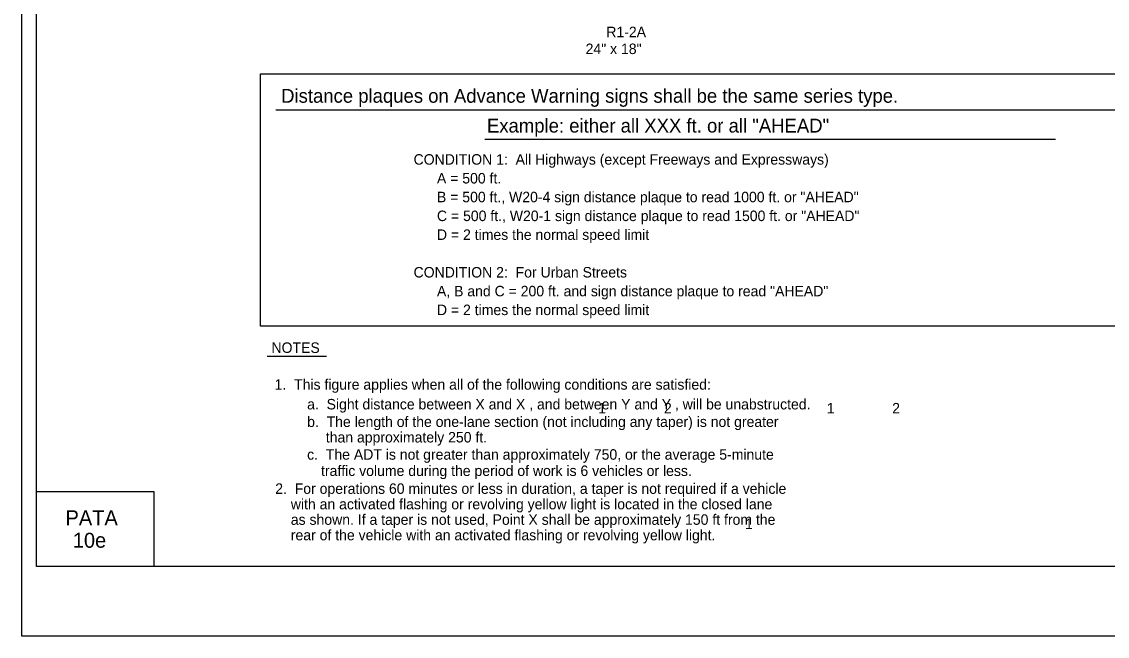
# Model space of a CAD drawing. Extents: x -14145 to -13521, y 30244 to 30661.
# Drawn here: x -13790.17 to -13768.42, y 30505.81 to 30518.11 of the extents above; entities that cross this region are included whole.
import ezdxf

# ---------------------------------------------------------------- set-up
doc = ezdxf.new("R2010")
doc.units = 0
for name, color, linetype in [('1', 7, 'Continuous'), ('10', 7, 'Continuous'), ('2', 7, 'Continuous'), ('4', 7, 'Continuous'), ('61', 7, 'Continuous')]:
    doc.layers.add(name, color=color, linetype=linetype)

msp = doc.modelspace()

# ---------------------------------------------------------------- linework, layer by layer
at = {"layer": '10'}
for p, q in [((-13789.874, 30507.207), (-13789.874, 30529.777)), ((-13789.874, 30508.707), (-13787.524, 30508.707)), ((-13787.524, 30508.707), (-13787.524, 30507.207)), ((-13758.422, 30507.207), (-13789.874, 30507.207))]:
    msp.add_line(p, q, dxfattribs=at)
at = {"layer": '2'}
for p, q in [((-13785.082, 30516.348), (-13765.132, 30516.348)), ((-13780.895, 30515.763), (-13769.458, 30515.763)), ((-13784.066, 30511.41), (-13785.258, 30511.41))]:
    msp.add_line(p, q, dxfattribs=at)
msp.add_lwpolyline([(-13785.391, 30517.071), (-13764.763, 30517.071), (-13764.763, 30512.019), (-13785.391, 30512.019)], close=True, dxfattribs=at)
at = {"layer": '61'}
msp.add_lwpolyline([(-13790.174, 30531.307), (-13757.174, 30531.307), (-13757.174, 30505.807), (-13790.174, 30505.807)], close=True, dxfattribs=at)

# ---------------------------------------------------------------- texts
at = {"layer": '1'}
for s, p in [('CONDITION 1:  All Highways (except Freeways and Expressways)', (-13782.322, 30515.252)), ('      A = 500 ft.', (-13782.322, 30514.875)), ('      B = 500 ft., W20-4 sign distance plaque to read 1000 ft. or "AHEAD"', (-13782.322, 30514.499)), ('      C = 500 ft., W20-1 sign distance plaque to read 1500 ft. or "AHEAD"', (-13782.322, 30514.122)), ('      D = 2 times the normal speed limit', (-13782.322, 30513.745)), ('CONDITION 2:  For Urban Streets', (-13782.322, 30512.992)), ('      A, B and C = 200 ft. and sign distance plaque to read "AHEAD"', (-13782.322, 30512.615)), ('      D = 2 times the normal speed limit', (-13782.322, 30512.239))]:
    msp.add_text(s, height=0.21, dxfattribs=at).set_placement(p)
at = {"layer": '2'}
for s, height, p in [('R1-2A', 0.21, (-13778.461, 30517.805)), ('24" x 18"', 0.21, (-13778.875, 30517.467)), ('Distance plaques on Advance Warning signs shall be the same series type.', 0.2772, (-13784.976, 30516.492)), ('Example: either all XXX ft. or all "AHEAD"', 0.2772, (-13780.852, 30515.895)), ('NOTES', 0.21, (-13785.169, 30511.482)), ('1.  This figure applies when all of the following conditions are satisfied:', 0.21, (-13785.107, 30510.745)), ('a.  Sight distance between X and X , and between Y and Y , will be unabstructed.', 0.21, (-13784.455, 30510.35)), ('1', 0.21, (-13778.622, 30510.27)), ('2', 0.21, (-13777.306, 30510.27)), ('1', 0.21, (-13774.044, 30510.27)), ('2', 0.21, (-13772.733, 30510.27)), ('b.  The length of the one-lane section (not including any taper) is not greater', 0.21, (-13784.455, 30509.999)), ('   than approximately 250 ft.', 0.21, (-13784.315, 30509.688)), ('c.  The ADT is not greater than approximately 750, or the average 5-minute', 0.21, (-13784.455, 30509.343)), ('    traffic volume during the period of work is 6 vehicles or less.', 0.21, (-13784.489, 30509.017)), ('2.  For operations 60 minutes or less in duration, a taper is not required if a vehicle', 0.21, (-13785.094, 30508.659)), ('    with an activated flashing or revolving yellow light is located in the closed lane', 0.21, (-13785.094, 30508.349)), ('    as shown. If a taper is not used, Point X shall be approximately 150 ft from the ', 0.21, (-13785.094, 30508.039)), ('1', 0.21, (-13775.682, 30507.952)), ('    rear of the vehicle with an activated flashing or revolving yellow light.', 0.21, (-13785.094, 30507.729))]:
    msp.add_text(s, height=height, dxfattribs=at).set_placement(p)
at = {"layer": '4'}
for s, p in [('PATA', (-13789.296, 30508.03)), ('10e', (-13789.15, 30507.58))]:
    msp.add_text(s, height=0.3, dxfattribs=at).set_placement(p)

doc.saveas('drawing.dxf')
